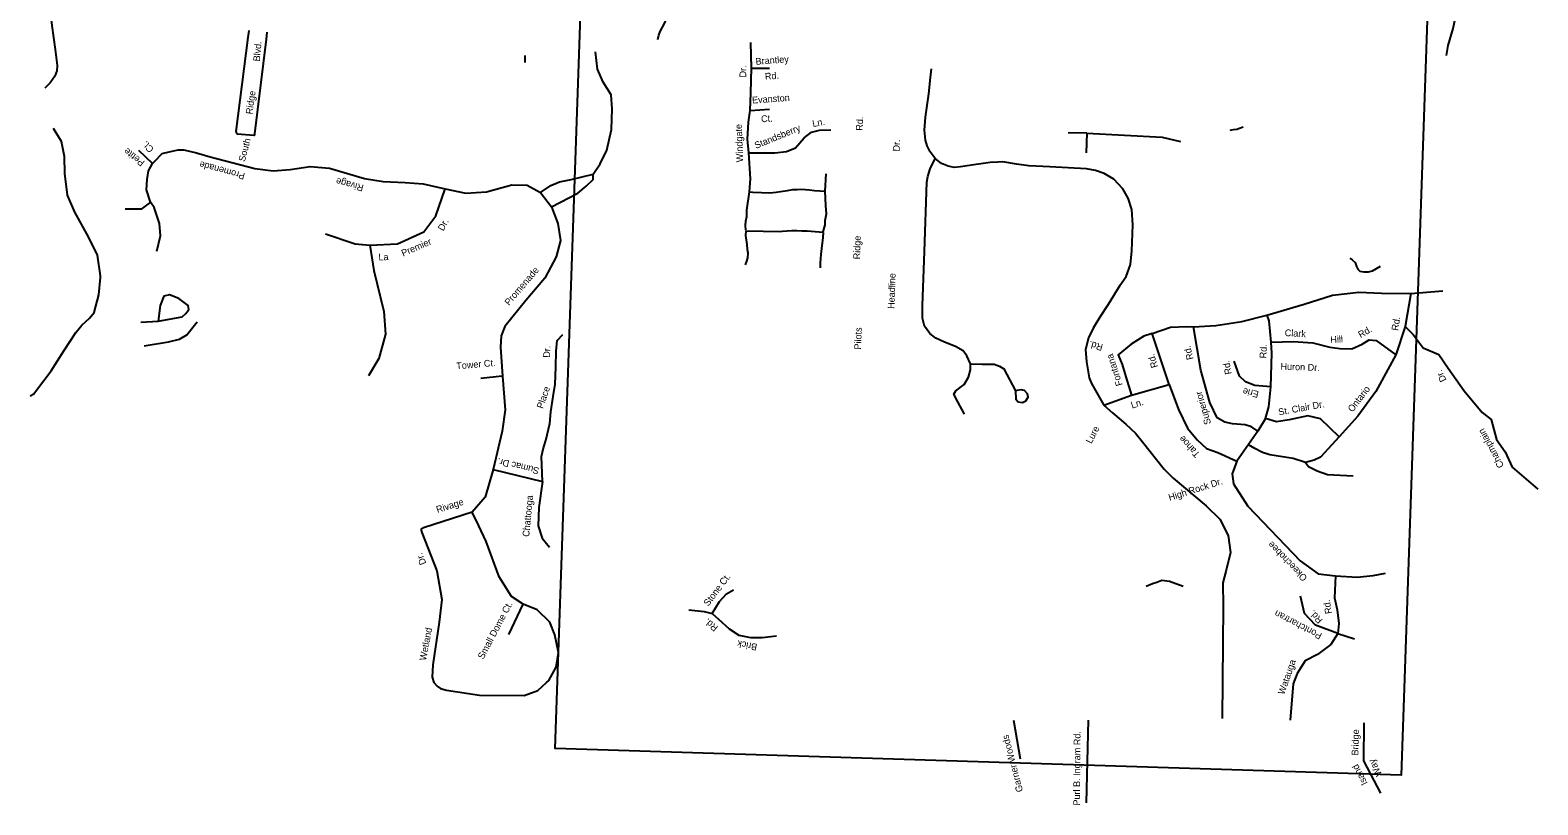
# Model space of a CAD drawing. Extents: x 2308163 to 2335412, y -96774 to 125428.
# Drawn here: x 2320555 to 2321469, y 33462 to 33932 of the extents above; entities that cross this region are included whole.
import ezdxf

# ---------------------------------------------------------------- set-up
doc = ezdxf.new("R2010")
doc.units = 0
for name, color, linetype in [('Old_Level_10', 7, 'Continuous'), ('Old_Level_35', 7, 'Continuous'), ('Old_Level_63', 7, 'Continuous')]:
    doc.layers.add(name, color=color, linetype=linetype)

msp = doc.modelspace()

# ---------------------------------------------------------------- linework, layer by layer
at = {"layer": 'Old_Level_35'}
for p, q in [((2320687.64, 33927.46), (2320688.17, 33931.66)), ((2320699.01, 33930.6), (2320698.5, 33926.4)), ((2320855.61, 33912.34), (2320855.48, 33916.57)), ((2321037.33, 33834.42), (2321038.08, 33844.83))]:
    msp.add_line(p, q, dxfattribs=at)
for points in [[(2320936.05, 33926.31), (2320936.5, 33928.82), (2320937.33, 33931.06), (2320939.96, 33935.88), (2320943.25, 33943.52), (2320948.02, 33955.65), (2320952.42, 33968.16), (2320959.44, 33985.12)], [(2320566.63, 33950.28), (2320566.87, 33948.27), (2320568.55, 33934.8), (2320570.63, 33920.17), (2320571.81, 33910.44), (2320571.7, 33907.18), (2320570.47, 33904.06), (2320567.5, 33899.92), (2320564.38, 33896.77)], [(2321414.17, 33916.54), (2321415.09, 33922.65), (2321418.04, 33932.93), (2321419.73, 33940.66), (2321420.09, 33944.43)], [(2320698.5, 33926.4), (2320691.52, 33869.02), (2320691.48, 33868.49), (2320691.42, 33868.28), (2320691.34, 33868.14), (2320691.19, 33868.08), (2320690.99, 33868.04), (2320681.23, 33868.89), (2320680.86, 33869.11), (2320680.67, 33869.4), (2320680.53, 33869.77), (2320680.46, 33870.07), (2320680.42, 33870.5), (2320687.64, 33927.46)], [(2320991.58, 33833.83), (2320992.21, 33841.84), (2320991.1, 33857.62), (2320990.38, 33865.92), (2320990.93, 33876.19), (2320991.98, 33883.22), (2320992.35, 33893.9), (2320992.67, 33908.83), (2320992.32, 33924.47)], [(2320871.59, 33824.86), (2320887.5, 33833.18), (2320892.49, 33837.45), (2320896.67, 33841.34), (2320896.78, 33844.56), (2320901.04, 33850.88), (2320904.96, 33859.22), (2320907.81, 33871.63), (2320908.24, 33884.13), (2320907.73, 33892.62), (2320902.75, 33900.46), (2320899.38, 33908.25), (2320898.25, 33918.75)], [(2320992.67, 33908.83), (2321003.57, 33908.85)], [(2321104.05, 33854.09), (2321101.04, 33858.22), (2321099.34, 33861.82), (2321098.23, 33865.27), (2321097.58, 33871.22), (2321098.28, 33879.19), (2321100.29, 33893.26), (2321101.28, 33903.23), (2321101.58, 33906.58), (2321101.8, 33908.42)], [(2320991.98, 33883.22), (2321003.73, 33884.03)], [(2320598.09, 33783.02), (2320596.36, 33795.45), (2320590.81, 33806.6), (2320582.44, 33821.7), (2320578.05, 33831.93), (2320576.43, 33845.02), (2320576.19, 33855.39), (2320574.43, 33864.34), (2320569.66, 33872.21)], [(2320991.1, 33857.62), (2321006.93, 33857.48), (2321013.87, 33858.42), (2321019.46, 33860.57), (2321024.72, 33866.64), (2321029.05, 33870.11), (2321034.02, 33871.31), (2321040.86, 33871.44)], [(2321196.05, 33869.43), (2321184.76, 33869.66)], [(2321196.05, 33869.43), (2321195.55, 33857.54)], [(2321196.05, 33869.43), (2321241.81, 33867.01), (2321252.87, 33864.34)], [(2321282.96, 33871.26), (2321285.04, 33871.65), (2321286.96, 33871.96), (2321288.66, 33872.51), (2321290.83, 33873.35)], [(2320629.7, 33851.06), (2320621.38, 33859.05)], [(2320628.3, 33827.7), (2320625.89, 33835.19), (2320626.4, 33841.4), (2320627.18, 33846.7), (2320629.7, 33851.06), (2320630.93, 33852.5), (2320635.54, 33857.08), (2320639.73, 33858.12), (2320645.11, 33859.41), (2320648.66, 33859.29), (2320656.31, 33857.55), (2320664.53, 33855.19)], [(2320664.53, 33855.19), (2320691.68, 33848.05), (2320702.72, 33846.68), (2320713.09, 33847.56), (2320725.22, 33849.35), (2320737, 33848.21), (2320758.21, 33842.06), (2320769.43, 33840.2), (2320782.7, 33839.5), (2320793.76, 33838.87), (2320806.95, 33835.71), (2320819.66, 33833.05), (2320832, 33833.86), (2320847.42, 33838.25), (2320856.77, 33837.93), (2320864.74, 33833.47), (2320871.59, 33824.86), (2320875.42, 33814.64), (2320877.04, 33804.5), (2320874.23, 33794.5), (2320867.39, 33781.7), (2320855.84, 33768.07), (2320843.22, 33752.26), (2320841.06, 33746.68), (2320840.58, 33739.8), (2320841.7, 33722.29), (2320843.45, 33701.81), (2320841.53, 33688.83), (2320836.05, 33665.64), (2320831.28, 33648.83), (2320823.34, 33639.75), (2320793.96, 33630.43), (2320792.45, 33629.5), (2320792.42, 33628.76), (2320792.87, 33627.51), (2320801.92, 33604.32), (2320805.02, 33586.98), (2320803.31, 33573.26), (2320799.46, 33547.31), (2320799.21, 33539.94), (2320800.08, 33536.71), (2320802.22, 33534.42), (2320804.14, 33532.88), (2320807.8, 33532.01), (2320827.89, 33528.86), (2320854.97, 33528.66), (2320863.2, 33531.82), (2320868.54, 33536.56), (2320869.81, 33537.75), (2320874.28, 33545.96), (2320875.81, 33554.77), (2320873.47, 33565.43), (2320870.54, 33573.16), (2320862.91, 33580.56), (2320854.41, 33584.05), (2320847.19, 33588.73), (2320839.72, 33600.55), (2320831.84, 33621.99), (2320827.48, 33631.49), (2320823.34, 33639.75)], [(2321125.42, 33729.79), (2321123.32, 33734.64), (2321121.14, 33737.57), (2321116.33, 33740.23), (2321109.67, 33742.75), (2321104.43, 33745.27), (2321100.83, 33748.11), (2321097.71, 33752.46), (2321096.36, 33757.29), (2321096.41, 33765.01), (2321097.65, 33797.81), (2321099.09, 33839.69), (2321099.65, 33843.15), (2321101.01, 33847.89), (2321104.05, 33854.09)], [(2321216.08, 33777.08), (2321219.88, 33782.6), (2321222.48, 33789.88), (2321223.24, 33798.17), (2321223.94, 33813.84), (2321223.32, 33823.27), (2321221.2, 33830.09), (2321217.94, 33835.69), (2321212.34, 33841.69), (2321206.65, 33845.03), (2321201.22, 33846.94), (2321195.76, 33847.91), (2321173.67, 33849.14), (2321160.98, 33849.74), (2321153.48, 33850.78), (2321145.2, 33852.01), (2321142.16, 33851.97), (2321137.43, 33851.65), (2321127.46, 33850.36), (2321119.45, 33849.01), (2321115.53, 33848.66), (2321111.98, 33849.43), (2321107.97, 33851.04), (2321104.05, 33854.09)], [(2320864.74, 33833.47), (2320871.1, 33837.78), (2320876.43, 33840.02), (2320883.34, 33841.4), (2320896.78, 33844.56)], [(2320734.49, 33808.38), (2320752.51, 33802.34), (2320761.35, 33801.55), (2320778.12, 33802.45), (2320794.13, 33809.77), (2320801.36, 33819.36), (2320806.95, 33835.71)], [(2320989.41, 33810.67), (2320989.21, 33813.44), (2320989.3, 33816.19), (2320989.89, 33819.02), (2320989.83, 33822.87), (2320991.58, 33833.83)], [(2320991.58, 33833.83), (2320993.65, 33833.76), (2320998.77, 33833.49), (2321003.88, 33833.31), (2321007.64, 33833.67), (2321010.41, 33834.07), (2321014.58, 33834.81), (2321017.85, 33835.29), (2321020.41, 33835.3), (2321022.49, 33835.52), (2321025.53, 33835.32), (2321027.89, 33835.14), (2321030.93, 33834.74), (2321037.33, 33834.42)], [(2321036.28, 33809.65), (2321037.31, 33813.94), (2321037.4, 33816.5), (2321038.13, 33820.61), (2321037.91, 33825.64), (2321037.33, 33834.42)], [(2320632.31, 33797.94), (2320634.42, 33807.35), (2320633.78, 33814.78), (2320630.56, 33824.37), (2320628.3, 33827.7), (2320622.82, 33823.45), (2320613.04, 33823.49)], [(2320761.35, 33801.55), (2320763.77, 33786.21), (2320769.81, 33761.39), (2320770.81, 33747.58), (2320766.86, 33732.95), (2320760.58, 33722.34)], [(2320989.04, 33789.68), (2320989.94, 33791.94), (2320990.5, 33793.89), (2320990.8, 33796.84), (2320990.29, 33799.02), (2320990.1, 33802.08), (2320989.39, 33807.42), (2320989.59, 33810.27)], [(2320989.79, 33810.36), (2321009.98, 33809.96), (2321011.46, 33810.11), (2321017.29, 33810.5), (2321020.24, 33810.49), (2321023.29, 33810.29), (2321026.44, 33810.28), (2321036.27, 33809.55)], [(2321034.51, 33787.84), (2321034.61, 33790.69), (2321034.71, 33793.54), (2321034.92, 33795.91), (2321035.44, 33799.53), (2321036.26, 33806.3), (2321036.46, 33809.34)], [(2321355.55, 33793.83), (2321356.81, 33792.76), (2321358.66, 33791.01), (2321359.57, 33788.69), (2321360.28, 33786.99), (2321361.54, 33785.87), (2321363.89, 33785.41), (2321366.72, 33785.39), (2321369.26, 33786.14), (2321374.02, 33788.8)], [(2320555.43, 33710.37), (2320557.68, 33711.57), (2320559.92, 33714.59), (2320568.11, 33725.5), (2320575.79, 33737.65), (2320583.12, 33748.69), (2320586.72, 33753.08), (2320591.44, 33757.47), (2320594.17, 33760.86), (2320597.13, 33771.49), (2320598.08, 33781.99), (2320598.09, 33783.02)], [(2321216.08, 33777.08), (2321208.93, 33765.56), (2321203.96, 33758.04), (2321199.96, 33751.28), (2321197.05, 33745.4), (2321195.3, 33738.43), (2321195.8, 33730.88), (2321197.48, 33721.28), (2321198.86, 33717.72), (2321206.39, 33704.61), (2321211.56, 33699.95), (2321219.62, 33693.15), (2321225.46, 33687.67), (2321229.8, 33682.5), (2321242.85, 33665.94), (2321248.31, 33660.42), (2321268.45, 33643.72), (2321276.65, 33635.59), (2321281.65, 33625.7), (2321283.17, 33615.29), (2321280.61, 33604.71), (2321278.46, 33596.94), (2321278.6, 33582.81), (2321278.08, 33514.87)], [(2320622.48, 33754.97), (2320633.04, 33755.56), (2320647.58, 33758.26), (2320649.8, 33760.13), (2320651.61, 33762.6), (2320651.28, 33765.14), (2320645.51, 33769.22), (2320639.93, 33771.61), (2320636.53, 33770.66), (2320634.26, 33765.11)], [(2320634.26, 33765.11), (2320633.04, 33755.56)], [(2321235.58, 33748.09), (2321246.74, 33751.84), (2321256.72, 33752.39), (2321260.66, 33752.13), (2321274.35, 33752.93), (2321290.02, 33755.44), (2321305.08, 33759.13), (2321327.71, 33765.81), (2321345.03, 33771.4), (2321361, 33773.08), (2321374.63, 33772.58), (2321392.5, 33772.42)], [(2321392.5, 33772.42), (2321389.06, 33752.38), (2321383.38, 33735.1), (2321371.21, 33712.86), (2321360.25, 33698.05), (2321348.94, 33685.44), (2321337.7, 33673.24), (2321333.96, 33671.26), (2321328.6, 33669.88), (2321321.13, 33672.32), (2321307.05, 33674.5), (2321302.53, 33675.88), (2321297.99, 33678.35), (2321293.96, 33680.65)], [(2321392.5, 33772.42), (2321411.81, 33773.87)], [(2321307.84, 33742.76), (2321306.53, 33755.68), (2321305.41, 33759.23)], [(2320624.53, 33740.61), (2320639.38, 33743.13), (2320646.03, 33744.65), (2320650.43, 33747.32), (2320656.75, 33755.15)], [(2320865.95, 33658.4), (2320865.46, 33673.55), (2320866.66, 33678.89), (2320868.15, 33683.21), (2320870.53, 33693.56), (2320871.11, 33700.6), (2320872.44, 33709.97), (2320873.7, 33717.33), (2320874.06, 33727.74), (2320874.4, 33737.48), (2320874.96, 33743.86), (2320878.44, 33747.44)], [(2321246.03, 33717.21), (2321235.58, 33748.09), (2321230.56, 33746.46), (2321223.02, 33741.7), (2321215.1, 33735.23), (2321217.41, 33729.34), (2321219.66, 33721.73), (2321223.05, 33710.63)], [(2321299.78, 33688.87), (2321295.79, 33691.59), (2321292.06, 33692.83), (2321284.28, 33693.35), (2321279.69, 33694.33), (2321275.15, 33697.07), (2321270.55, 33706.34), (2321265.26, 33725.77), (2321260.66, 33752.13)], [(2321389.06, 33752.38), (2321393.84, 33747.45), (2321399.99, 33739.45), (2321409.48, 33735.46), (2321415.15, 33727.01), (2321424.77, 33713.39), (2321435.77, 33700.19), (2321441.13, 33695.88), (2321444.38, 33683.85), (2321449.62, 33676.34), (2321453.89, 33667.03), (2321469.48, 33653.66)], [(2321348.94, 33685.44), (2321337.61, 33696.42), (2321330.12, 33698.14), (2321318.64, 33695.82), (2321310.95, 33694.59), (2321304.44, 33696.55), (2321306.47, 33703.56), (2321307.53, 33715.71), (2321308.29, 33736.23), (2321307.84, 33742.76)], [(2321307.84, 33742.76), (2321321.09, 33743.21), (2321333.15, 33742.53), (2321343.36, 33739.73), (2321349.45, 33738.98), (2321356.64, 33738.87), (2321362.97, 33741.63), (2321367.13, 33744.2), (2321371.47, 33743.92), (2321383.38, 33735.1)], [(2321121.85, 33699.28), (2321117.84, 33706.7), (2321115.48, 33711.3), (2321116.55, 33713.28), (2321121.71, 33717.12), (2321124.38, 33721.54), (2321125.54, 33726.02), (2321125.42, 33729.79)], [(2321125.42, 33729.79), (2321132.65, 33729.58), (2321139.81, 33729.41), (2321143.01, 33728.36), (2321145.67, 33726.66), (2321152.73, 33713.31), (2321152.99, 33708.3), (2321154.37, 33706.73), (2321156.98, 33706.24), (2321159.16, 33707.33), (2321160.54, 33709.45), (2321160.06, 33711.43), (2321158.17, 33713.56), (2321156.23, 33713.95), (2321153.71, 33713.6), (2321152.73, 33713.31)], [(2321307.53, 33715.71), (2321297.92, 33716.55), (2321292.26, 33718.85), (2321288.67, 33722.29), (2321285.41, 33731.27)], [(2320828.73, 33721.1), (2320841.69, 33722.49)], [(2321206.39, 33704.61), (2321223.05, 33710.63)], [(2321223.05, 33710.63), (2321246.03, 33717.21)], [(2321246.03, 33717.21), (2321251.6, 33701.96), (2321257.17, 33690.77), (2321262.89, 33683.7), (2321268.67, 33678.46), (2321275.46, 33675.93), (2321286.9, 33670.67)], [(2321304.44, 33696.55), (2321299.78, 33688.87), (2321286.9, 33670.67), (2321284.19, 33662.98), (2321284.9, 33657), (2321293.6, 33643.41), (2321325.47, 33610.24), (2321336.21, 33602.54), (2321346.71, 33601.26), (2321359.98, 33600.35), (2321369.64, 33601.39), (2321377.03, 33602.96)], [(2320836.05, 33665.64), (2320865.95, 33658.4), (2320863.72, 33642.67), (2320863.34, 33631.58), (2320865.78, 33624.1), (2320870.3, 33618.56)], [(2321328.6, 33669.88), (2321330.42, 33667.57), (2321335.64, 33664.88), (2321342.03, 33662.61), (2321357.51, 33661.83)], [(2321346.71, 33601.26), (2321346.25, 33587.99), (2321347.83, 33580.6), (2321348.92, 33572.32), (2321348.26, 33566.38), (2321343.9, 33559.66), (2321335.89, 33553.52), (2321328.42, 33549.66), (2321323.57, 33542.03), (2321321.06, 33535.71), (2321319.37, 33513.74)], [(2320968.87, 33578.45), (2320973.31, 33585.7), (2320977.66, 33590.38), (2320981.93, 33592.81)], [(2321231.94, 33594.97), (2321235.89, 33596.68), (2321238.5, 33597.48), (2321241.52, 33598.55), (2321246.19, 33597.93), (2321254.41, 33595.08)], [(2320845.58, 33565.6), (2320854.41, 33584.05)], [(2321348.26, 33566.38), (2321334.67, 33571.25), (2321328.04, 33578.35), (2321325.65, 33588.97)], [(2320954.78, 33580.55), (2320964.08, 33579.58), (2320968.87, 33578.45), (2320974.81, 33573.1), (2320979.18, 33569.09), (2320985.17, 33565.34), (2320992.2, 33563.81), (2320999.29, 33563.89), (2321007.93, 33564.97)], [(2321348.26, 33566.38), (2321358.23, 33563.11)], [(2321155.89, 33490.18), (2321151.71, 33513.59)], [(2321195.78, 33463.6), (2321197.01, 33513.87)], [(2321374.26, 33469.54), (2321363.93, 33489.14), (2321364.25, 33512.27)]]:
    msp.add_lwpolyline(points, dxfattribs=at)
at = {"layer": 'Old_Level_63'}
msp.add_lwpolyline([(2321414.95, 34301.9), (2321386.61, 33480.39), (2320873.79, 33496.58), (2320906.85, 34455.15)], dxfattribs=at)

# ---------------------------------------------------------------- texts
at = {"layer": 'Old_Level_10'}
for s, rotation, p in [('Blvd.', 85.2272, (2320694.71, 33912.81)), ('Brantley', 4.36455, (2320995.4, 33910.87)), ('Dr.', 89.43848, (2320989.53, 33903.21)), ('Rd.', 4.36455, (2321001.04, 33901.81)), ('Ridge', 81.86228, (2320690.15, 33880.71)), ('Evanston', 3.97146, (2320993.23, 33887.43)), ('Windgate', 92.22382, (2320987.74, 33851.95)), ('Ct.', 3.97146, (2320998.69, 33876.04)), ('Ln.', 10.83056, (2321030.03, 33873.18)), ('Rd.', 87.92984, (2321060.14, 33870.91)), ('South ', 75.4775, (2320685.6, 33851.94)), ('Standsberry', 22.42356, (2320995.57, 33859.91)), ('Petite', 141.98233, (2320625.23, 33852.24)), ('Ct.', 134.3578, (2320630.74, 33860.03)), ('Dr.', 87.06731, (2321082.53, 33858.31)), ('Promenade', 164.81853, (2320685.97, 33845.19)), ('Rivage ', 164.92486, (2320757.91, 33838.01)), ('Dr.', 61.57164, (2320805.9, 33809.86)), ('Premier ', 23.57301, (2320781.56, 33794.65)), ('Ridge', 88.02472, (2321058.51, 33792.97)), ('La ', 2.86284, (2320766.69, 33792.3)), ('Promenade', 49.50563, (2320845.75, 33764.72)), ('Headline', 88.02472, (2321079.4, 33762.96)), ('Rd.', 80.95616, (2321384.73, 33749.58)), ('Pilots', 87.86328, (2321059.13, 33738.31)), ('Clark', 356.62688, (2321315.94, 33746.56)), ('Hill', 3.13085, (2321343.79, 33742.31)), ('Rd.', 29.86027, (2321362.01, 33745.21)), ('Dr.', 87.43691, (2320870.5, 33733.32)), ('Rd.', 164.56591, (2321206.12, 33741.42)), ('Rd.', 103.63519, (2321260.75, 33732.67)), ('Rd.', 87.8778, (2321304.86, 33732.96)), ('Tower Ct.', 4.95381, (2320813.95, 33726.36)), ('Fontana', 107.79841, (2321217.8, 33717)), ('Rd.', 106.68375, (2321239.21, 33727.91)), ('Rd.', 101.32255, (2321283.96, 33723.68)), ('Huron Dr.', 358.02472, (2321313.41, 33726.18)), ('Dr.', 116.27225, (2321414.21, 33719.92)), ('Place', 71.09145, (2320866.27, 33702.24)), ('Superior', 106.40769, (2321271.43, 33693.56)), ('Erie', 167.35059, (2321300.6, 33713.03)), ('Ontario', 52.59136, (2321357.13, 33700.1)), ('Ln.', 18.50929, (2321223.53, 33702.56)), ('St. Clair Dr.', 10.39368, (2321312.56, 33698.39)), ('Lure', 62.52738, (2321198.8, 33680.97)), ('Tahoe', 132.39471, (2321264.95, 33675.15)), ('Champlain', 118.40322, (2321449.09, 33667.88)), ('Sumac Dr.', 166.54323, (2320864.31, 33666.68)), ('High Rock Dr.', 17.52093, (2321246.28, 33646.63)), ('Rivage ', 17.4763, (2320802.35, 33639.3)), ('Chattooga', 84.52435, (2320857.95, 33624.74)), ('Okeechobee', 134.28981, (2321329.98, 33600.28)), ('Dr.', 112.2366, (2320795.71, 33608.83)), ('Stone Ct.', 52.95387, (2320966.57, 33582.52)), ('Small Dome Ct.', 62.20697, (2320830.15, 33550.35)), ('Rd.', 99.38949, (2321344.67, 33578.53)), ('Rd.', 140.7679, (2320972.87, 33570.36)), ('Pontchartran', 152.53167, (2321338.98, 33566.11)), ('Rd.', 134.45661, (2321339.4, 33574.7)), ('Wetland', 79.26719, (2320795.43, 33549.67)), ('Brick', 169.09745, (2320996.46, 33559.9)), ('Watauga', 70.85287, (2321315.67, 33528.94)), ('Garner Woods', 104.4911, (2321157.38, 33470.76)), ('Purl B. Ingram Rd.', 89.57339, (2321191.88, 33462.03)), ('Bridge', 88.41707, (2321360.61, 33492.34)), ('Isand', 117.30098, (2321366.39, 33475.59)), ('Way', 117.30098, (2321375.15, 33480.99))]:
    msp.add_text(s, height=4.101, rotation=rotation, dxfattribs=at).set_placement(p)

doc.saveas('drawing.dxf')
